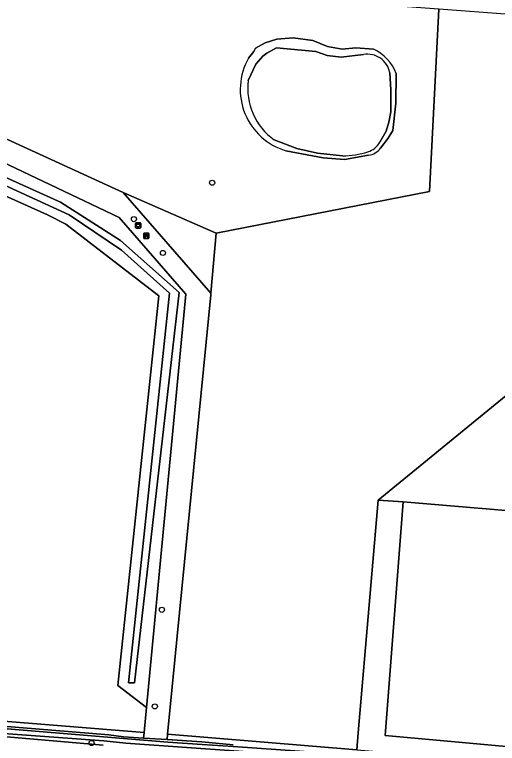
# Model space of a CAD drawing. Extents: x 162722 to 165104, y 384719 to 386284.
# Drawn here: x 163905.1 to 163997.6, y 385256.2 to 385395.9 of the extents above; entities that cross this region are included whole.
import ezdxf

# ---------------------------------------------------------------- set-up
doc = ezdxf.new("R2010")
doc.units = 0
for name, color, linetype in [('IMGEO_Afvalbak', 7, 'Continuous'), ('IMGEO_Bank', 7, 'Continuous'), ('IMGEO_Boom', 7, 'Continuous'), ('IMGEO_Grasland_agrarisch', 7, 'Continuous'), ('IMGEO_Grasland_overig', 7, 'Continuous'), ('IMGEO_Groenvoorziening', 7, 'Continuous'), ('IMGEO_Hek', 7, 'Continuous'), ('IMGEO_Loofbos', 7, 'Continuous'), ('IMGEO_Meer_plas_ven_vijver', 7, 'Continuous'), ('IMGEO_Oever', 7, 'Continuous'), ('IMGEO_Waterloop', 7, 'Continuous')]:
    doc.layers.add(name, color=color, linetype=linetype)

msp = doc.modelspace()

# ---------------------------------------------------------------- linework, layer by layer
at = {"layer": 'IMGEO_Afvalbak'}
for p, q in [((163928.31, 385355.11), (163928.31, 385355.91)), ((163928.31, 385355.91), (163928.31, 385355.11)), ((163928.41, 385356.01), (163929.2, 385356.01)), ((163929.2, 385356.01), (163928.41, 385356.01)), ((163929.2, 385355.01), (163928.41, 385355.01)), ((163928.41, 385355.01), (163929.2, 385355.01)), ((163929.3, 385355.91), (163929.3, 385355.11)), ((163929.3, 385355.11), (163929.3, 385355.91))]:
    msp.add_line(p, q, dxfattribs=at)
msp.add_lwpolyline([(163928.45, 385355.73), (163929.16, 385355.73), (163929.01, 385355.26), (163928.6, 385355.26), (163928.45, 385355.73)], dxfattribs=at)
for centre, start, end in [((163928.41, 385355.91), 90, 180), ((163928.41, 385355.91), 90, 180), ((163928.41, 385355.11), 180, 270), ((163928.41, 385355.11), 180, 270), ((163929.2, 385355.91), 0, 90), ((163929.2, 385355.91), 360, 90), ((163929.2, 385355.11), 270, 0), ((163929.2, 385355.11), 270, 0)]:
    msp.add_arc(centre, 0.1, start, end, dxfattribs=at)
at = {"layer": 'IMGEO_Bank'}
for p, q in [((163929.86, 385353.1), (163929.86, 385353.95)), ((163929.86, 385353.95), (163929.86, 385353.1)), ((163929.94, 385354.03), (163930.78, 385354.03)), ((163930.78, 385354.03), (163929.94, 385354.03)), ((163930.56, 385353.43), (163930.16, 385353.43)), ((163930.17, 385353.54), (163930.17, 385353.64)), ((163930.21, 385353.64), (163930.21, 385353.54)), ((163930.5, 385353.65), (163930.22, 385353.65)), ((163930.22, 385353.53), (163930.5, 385353.53)), ((163930.51, 385353.54), (163930.51, 385353.64)), ((163930.55, 385353.64), (163930.55, 385353.54)), ((163930.86, 385353.96), (163930.86, 385353.11)), ((163930.86, 385353.11), (163930.86, 385353.96)), ((163930.79, 385353.03), (163929.95, 385353.03)), ((163929.95, 385353.03), (163930.79, 385353.03))]:
    msp.add_line(p, q, dxfattribs=at)
for points in [[(163930.11, 385353.43), (163929.97, 385353.43), (163930.08, 385353.53), (163930.16, 385353.53)], [(163930.16, 385353.65), (163930.08, 385353.65), (163930.08, 385353.81), (163930.64, 385353.81), (163930.64, 385353.65), (163930.56, 385353.65)], [(163930.16, 385353.42), (163930.16, 385353.21), (163930.11, 385353.21), (163930.11, 385353.42)], [(163930.56, 385353.53), (163930.64, 385353.53), (163930.75, 385353.43), (163930.61, 385353.43)], [(163930.61, 385353.42), (163930.61, 385353.21), (163930.56, 385353.21), (163930.56, 385353.42)]]:
    msp.add_lwpolyline(points, dxfattribs=at)
for centre, radius, start, end in [((163929.94, 385353.95), 0.0779, 92.4484, 184.2845), ((163929.94, 385353.95), 0.0779, 92.4484, 184.2845), ((163930.11, 385353.42), 0.00671, 2.8957, 87.1043), ((163930.16, 385353.64), 0.00671, 2.8957, 87.1043), ((163930.16, 385353.54), 0.00671, 272.8957, 357.1043), ((163930.17, 385353.42), 0.00671, 92.8957, 177.1043), ((163930.22, 385353.64), 0.00671, 92.8957, 177.1043), ((163930.22, 385353.54), 0.00671, 182.8957, 267.1043), ((163930.5, 385353.64), 0.00671, 2.8957, 87.1043), ((163930.5, 385353.54), 0.00671, 272.8957, 357.1043), ((163930.56, 385353.64), 0.00671, 92.8957, 177.1043), ((163930.56, 385353.54), 0.00671, 182.8957, 267.1043), ((163930.56, 385353.42), 0.00671, 2.8957, 87.1043), ((163930.61, 385353.42), 0.00671, 92.8957, 177.1043), ((163930.78, 385353.95), 0.0779, 2.4484, 94.2845), ((163930.78, 385353.95), 0.0779, 2.4484, 94.2845), ((163929.94, 385353.11), 0.0779, 182.4484, 274.2845), ((163929.94, 385353.11), 0.0779, 182.4484, 274.2845), ((163930.78, 385353.11), 0.0779, 272.4484, 4.2845), ((163930.78, 385353.11), 0.0779, 272.4484, 4.2845)]:
    msp.add_arc(centre, radius, start, end, dxfattribs=at)
at = {"layer": 'IMGEO_Boom'}
for centre in [(163942.97, 385363.7), (163927.99, 385356.72), (163933.55, 385350.24), (163933.36, 385281.85), (163932, 385263.33), (163919.87, 385256.32)]:
    msp.add_circle(centre, 0.489, dxfattribs=at)
at = {"layer": 'IMGEO_Grasland_agrarisch'}
for points in [[(163887.52, 385372.06), (163891.13, 385404.35), (163792.04, 385411.95), (163716.39, 385374.42), (163712.48, 385371.3), (163767.09, 385261.41), (163786.85, 385266.44), (163800.01, 385268.84), (163929.93, 385258.32), (163930.39, 385263.13), (163924.88, 385267.34), (163932.78, 385342.04), (163914.94, 385355.74), (163911.42, 385357.55), (163888.2, 385367.95)], [(163984.62, 385362.03), (163986.38, 385396.95), (163900.68, 385403.34), (163896.74, 385375.15), (163925.93, 385361.83), (163943.73, 385354)], [(164074.75, 385390.56), (164014.8, 385394.87), (164000, 385395.93), (163986.38, 385396.95), (163984.62, 385362.03), (163943.73, 385354), (163942.75, 385342.54), (163942.72, 385342.22), (163934.45, 385258.02), (163970.67, 385255.02), (163970.96, 385258.24), (163974.78, 385302.89), (164000, 385323.52), (164026.82, 385345.17), (164070.61, 385341.89), (164074.39, 385386.44)], [(164066.33, 385295.02), (164004.39, 385300.42), (164000, 385300.8), (163979.59, 385302.53), (163976.14, 385257.74), (164063.13, 385249.85), (164063.14, 385250)]]:
    msp.add_lwpolyline(points, close=True, dxfattribs=at)
for points in [[(163950.97, 385388.87), (163951.25, 385389.51), (163953.14, 385390.52), (163955.38, 385391.24), (163958.51, 385391.44), (163962.24, 385390.95), (163965.06, 385389.78), (163967.86, 385389.27), (163970.52, 385389.52), (163973.9, 385389.3)], [(163949.93, 385387.56), (163950.97, 385388.87)], [(163978.23, 385384.62), (163978.18, 385378.93), (163977.56, 385373.73), (163976.69, 385372.24), (163975.23, 385370.33)], [(163972.95, 385368.98), (163968.33, 385368.12), (163964.22, 385368.46), (163957.09, 385369.84)]]:
    msp.add_lwpolyline(points, dxfattribs=at)
for centre, radius, start, end in [((163970.38, 385381.72), 8.36, 20.2921, 65.0901), ((163960.59, 385381.56), 12.23, 150.6147, 253.3966), ((163972.59, 385372.18), 3.22, 276.4052, 324.9582)]:
    msp.add_arc(centre, radius, start, end, dxfattribs=at)
at = {"layer": 'IMGEO_Grasland_overig'}
msp.add_lwpolyline([(163942.72, 385342.22), (163942.75, 385342.54), (163925.93, 385361.83), (163896.74, 385375.15), (163900.68, 385403.34), (163900.82, 385404.42), (163899.76, 385404.49), (163899.94, 385406.49), (163897.38, 385406.66), (163897.2, 385404.66), (163895.19, 385404.8), (163892.06, 385371.42), (163896.14, 385370.84), (163925.15, 385357.04), (163937.96, 385342.34), (163930.39, 385263.13), (163929.93, 385258.32), (163929.82, 385257.28), (163934.38, 385256.98), (163934.45, 385258.02)], close=True, dxfattribs=at)
at = {"layer": 'IMGEO_Groenvoorziening'}
for points in [[(163892.06, 385371.42), (163887.52, 385372.06), (163888.2, 385367.95), (163911.42, 385357.55), (163914.94, 385355.74), (163932.78, 385342.04), (163924.88, 385267.34), (163930.39, 385263.13), (163937.96, 385342.34), (163925.15, 385357.04), (163896.14, 385370.84)], [(163926.95, 385267.87), (163928.13, 385267.86), (163936.64, 385342.65), (163925.4, 385352.65), (163913.91, 385359.97), (163896.73, 385367.69), (163896.33, 385366.39), (163915.59, 385357.55), (163925.63, 385350.79), (163934.83, 385342.56)], [(163926.95, 385267.87), (163934.83, 385342.56), (163925.63, 385350.79), (163915.59, 385357.55), (163896.33, 385366.39), (163896.73, 385367.69), (163913.91, 385359.97), (163925.4, 385352.65), (163936.64, 385342.65), (163928.13, 385267.86)], [(163943.73, 385354), (163925.93, 385361.83), (163942.75, 385342.54)]]:
    msp.add_lwpolyline(points, close=True, dxfattribs=at)
at = {"layer": 'IMGEO_Hek'}
msp.add_lwpolyline([(163979.59, 385302.53), (163974.78, 385302.89)], dxfattribs=at)
at = {"layer": 'IMGEO_Loofbos'}
for points in [[(164071.39, 385294.52), (164075.26, 385341.59), (164070.61, 385341.89), (164026.82, 385345.17), (164000, 385323.52), (163974.78, 385302.89), (163979.59, 385302.53), (164000, 385300.8), (164004.39, 385300.42), (164066.33, 385295.02)], [(164071.39, 385294.52), (164066.33, 385295.02), (164063.14, 385250), (164063.13, 385249.85), (163976.14, 385257.74), (163979.59, 385302.53), (163974.78, 385302.89), (163970.96, 385258.24), (163970.67, 385255.02), (164000, 385252.59), (164033.54, 385250), (164067.56, 385247.38), (164067.7, 385249.46), (164067.74, 385250)]]:
    msp.add_lwpolyline(points, close=True, dxfattribs=at)
for points in [[(163898.93, 385259.84), (163923.19, 385257.88), (163926.02, 385257.53), (163929.82, 385257.28), (163929.93, 385258.32), (163800.01, 385268.84)], [(163922.1, 385255.91), (163897.64, 385258.03)], [(163970.67, 385255.02), (163934.45, 385258.02), (163934.38, 385256.98), (163940.99, 385256.54), (163947.03, 385255.98)]]:
    msp.add_lwpolyline(points, dxfattribs=at)
at = {"layer": 'IMGEO_Meer_plas_ven_vijver'}
for points in [[(163971.98, 385388.27), (163967.68, 385387.77), (163964.98, 385388.08), (163962.81, 385388.86), (163955.32, 385389.52), (163953.46, 385388.53), (163952.69, 385387.95)], [(163952.69, 385387.95), (163951.33, 385386.4), (163949.86, 385383.29)], [(163975.1, 385371.44), (163976.34, 385373.57), (163976.82, 385375.29), (163977.19, 385377.29), (163977.2, 385381.48), (163977, 385384.76)], [(163954.84, 385371.89), (163959.18, 385370.26), (163963.17, 385369.35), (163967.95, 385368.84)]]:
    msp.add_lwpolyline(points, dxfattribs=at)
for centre, radius, start, end in [((163972.74, 385384), 4.33, 10.0928, 100.1729), ((163962.02, 385381.81), 12.24, 173.0496, 234.0952), ((163971.82, 385373.27), 3.76, 285.2354, 330.8937), ((163968.03, 385383.51), 14.67, 269.709, 289.0126)]:
    msp.add_arc(centre, radius, start, end, dxfattribs=at)
at = {"layer": 'IMGEO_Oever'}
for points in [[(163973.9, 385389.3), (163970.52, 385389.52), (163967.86, 385389.27), (163965.06, 385389.78), (163962.24, 385390.95), (163958.51, 385391.44), (163955.38, 385391.24), (163953.14, 385390.52), (163951.25, 385389.51), (163950.97, 385388.87)], [(163950.97, 385388.87), (163949.93, 385387.56)], [(163952.69, 385387.95), (163953.46, 385388.53), (163955.32, 385389.52), (163962.81, 385388.86), (163964.98, 385388.08), (163967.68, 385387.77), (163971.98, 385388.27)], [(163949.86, 385383.29), (163951.33, 385386.4), (163952.69, 385387.95)], [(163977, 385384.76), (163977.2, 385381.48), (163977.19, 385377.29), (163976.82, 385375.29), (163976.34, 385373.57), (163975.1, 385371.44)], [(163975.23, 385370.33), (163976.69, 385372.24), (163977.56, 385373.73), (163978.18, 385378.93), (163978.23, 385384.62)], [(163967.95, 385368.84), (163963.17, 385369.35), (163959.18, 385370.26), (163954.84, 385371.89)], [(163957.09, 385369.84), (163964.22, 385368.46), (163968.33, 385368.12), (163972.95, 385368.98)], [(163878.73, 385260.86), (163878.79, 385261.28), (163881.82, 385261.12), (163897, 385259.62), (163899.03, 385259.42), (163925.99, 385257.2), (163934.49, 385256.47), (163941.07, 385256.03), (163947.01, 385255.65), (163986.03, 385252.88), (163999.97, 385251.63), (164007.79, 385250.93), (164013.12, 385250.66), (164013.08, 385250.4), (164012.98, 385250.33), (164011.13, 385250.33), (164000.02, 385251.19), (163975.56, 385253.08), (163973.01, 385253.18), (163958.83, 385254.02), (163926.47, 385256.29), (163922.25, 385256.71), (163897.77, 385258.55), (163879.26, 385260.32)], [(163947.03, 385255.98), (163940.99, 385256.54), (163934.38, 385256.98), (163929.82, 385257.28), (163926.02, 385257.53), (163923.19, 385257.88), (163898.93, 385259.84)], [(163897.64, 385258.03), (163922.1, 385255.91)]]:
    msp.add_lwpolyline(points, dxfattribs=at)
for centre, radius, start, end in [((163972.74, 385384), 4.33, 10.0928, 100.1729), ((163970.38, 385381.72), 8.36, 20.2921, 65.0901), ((163960.59, 385381.56), 12.23, 150.6147, 253.3966), ((163962.02, 385381.81), 12.24, 173.0496, 234.0952), ((163971.82, 385373.27), 3.76, 285.2354, 330.8937), ((163972.59, 385372.18), 3.22, 276.4052, 324.9582), ((163968.03, 385383.51), 14.67, 269.709, 289.0126)]:
    msp.add_arc(centre, radius, start, end, dxfattribs=at)
at = {"layer": 'IMGEO_Waterloop'}
msp.add_lwpolyline([(163879.26, 385260.32), (163897.77, 385258.55), (163922.25, 385256.71), (163926.47, 385256.29), (163958.83, 385254.02), (163973.01, 385253.18), (163975.56, 385253.08), (164000.02, 385251.19), (164011.13, 385250.33), (164012.98, 385250.33), (164013.08, 385250.4), (164013.12, 385250.66), (164007.79, 385250.93), (163999.97, 385251.63), (163986.03, 385252.88), (163947.01, 385255.65), (163941.07, 385256.03), (163934.49, 385256.47), (163925.99, 385257.2), (163899.03, 385259.42), (163897, 385259.62), (163881.82, 385261.12), (163878.79, 385261.28), (163878.73, 385260.86)], dxfattribs=at)

doc.saveas('drawing.dxf')
